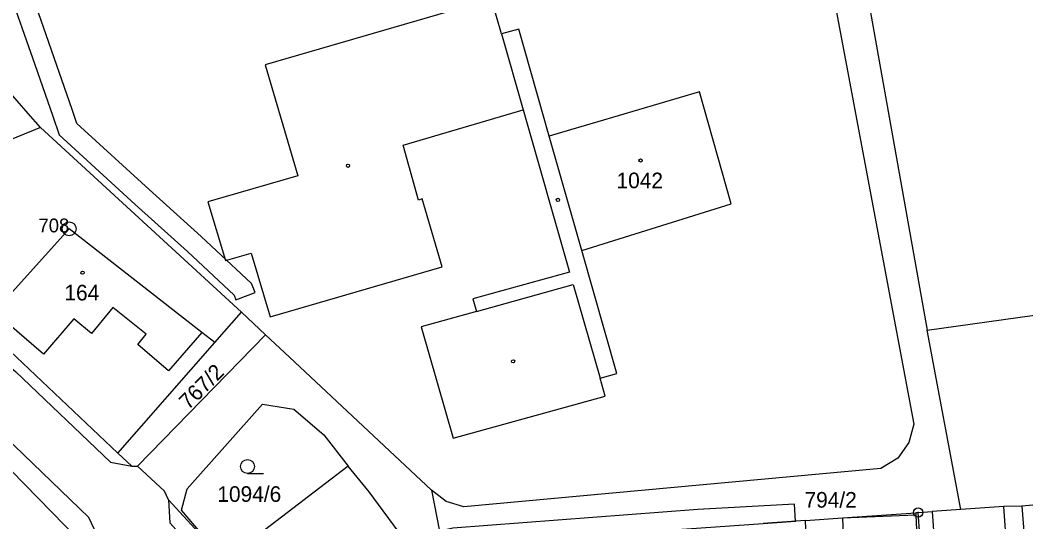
# Model space of a CAD drawing. Extents: x -680203 to -673936, y -1102717 to -1093650.
# Drawn here: x -679039.2 to -678929.8, y -1098095.9 to -1098041.3 of the extents above; entities that cross this region are included whole.
import ezdxf

# ---------------------------------------------------------------- set-up
doc = ezdxf.new("R2010")
doc.units = 0
for name, color, linetype in [('SOxx02xx_Koleje_param další_Popis10', 7, 'Continuous'), ('SOxxxxxx_Koleje_hlavní_body_Popis10', 7, 'Continuous'), ('SOxxxxxx_Koleje_LN_parametry_Popis10', 7, 'Continuous'), ('SOxxxxxx_Koleje_param další_Popis10', 7, 'Continuous'), ('SOxxxxxx_Osa_bod_P', 7, 'Continuous'), ('SOxxxxxx_Staničení_Popis10', 7, 'Continuous'), ('x_prac', 7, 'Continuous')]:
    doc.layers.add(name, color=color, linetype=linetype)

msp = doc.modelspace()

# ---------------------------------------------------------------- linework, layer by layer
at = {"layer": 'SOxx02xx_Koleje_param další_Popis10'}
for centre, radius in [((-679033.84, -1098064.04), 0.75), ((-679033.84, -1098064.04), 0.03), ((-678941.47, -1098094.91), 0.5), ((-678941.47, -1098094.91), 0.0303)]:
    msp.add_circle(centre, radius, dxfattribs=at)
at = {"layer": 'SOxxxxxx_Koleje_hlavní_body_Popis10'}
msp.add_line((-679014.44, -1098090.65), (-679012.69, -1098090.65), dxfattribs=at)
msp.add_circle((-679014.44, -1098089.9), 0.75, dxfattribs=at)
at = {"layer": 'SOxxxxxx_Koleje_LN_parametry_Popis10'}
for points in [[(-679013.62, -1098070.97), (-679013.99, -1098069.98), (-679019.47, -1098064.86), (-679025.15, -1098059.75), (-679033, -1098052.56), (-679033.51, -1098051.05), (-679035.48, -1098045.42), (-679037.77, -1098038.83), (-679032.86, -1098036.85), (-679026.13, -1098034.18), (-679025.79, -1098034.07), (-679026.45, -1098031.95), (-679026.87, -1098032.08), (-679033.68, -1098034.79), (-679040.57, -1098037.55), (-679037.58, -1098046.16), (-679035.61, -1098051.77), (-679034.92, -1098053.82), (-679026.65, -1098061.39), (-679020.97, -1098066.5), (-679015.89, -1098071.24), (-679015.7, -1098071.75)], [(-678993.55, -1098096.94), (-678993.17, -1098098.85), (-678989.82, -1098098.53), (-678975.77, -1098097.32), (-678966.65, -1098096.68), (-678958.32, -1098096.09), (-678954.83, -1098095.85), (-678954.94, -1098094.01), (-678965.46, -1098094.58), (-678992.1, -1098096.61)]]:
    msp.add_lwpolyline(points, close=True, dxfattribs=at)
at = {"layer": 'SOxxxxxx_Koleje_param další_Popis10'}
for centre in [(-678971.68, -1098056.6), (-679003.51, -1098057.17), (-678980.67, -1098060.89), (-679032.38, -1098068.81), (-678985.54, -1098078.45)]:
    msp.add_circle(centre, 0.175, dxfattribs=at)
at = {"layer": 'SOxxxxxx_Staničení_Popis10'}
for p, q in [((-678986.81, -1098042.8), (-678984.44, -1098051.09)), ((-678978.07, -1098066.39), (-678981.62, -1098053.94)), ((-678989.53, -1098073.02), (-678979, -1098070.09)), ((-678979, -1098070.09), (-678976.08, -1098080.28)), ((-679029.1, -1098072.59), (-679031.41, -1098075.44)), ((-679025.48, -1098075.51), (-679029.1, -1098072.59)), ((-679036.64, -1098077.67), (-679041.99, -1098073.08)), ((-679033.35, -1098073.82), (-679036.64, -1098077.67)), ((-679031.41, -1098075.44), (-679033.35, -1098073.82)), ((-679026.37, -1098076.61), (-679025.48, -1098075.51)), ((-679019.4, -1098075.31), (-679023.04, -1098079.5)), ((-679023.04, -1098079.5), (-679026.37, -1098076.61)), ((-678949.71, -1098095.49), (-678941.72, -1098095.15)), ((-678949.71, -1098095.49), (-678949.37, -1098103.64))]:
    msp.add_line(p, q, dxfattribs=at)
at = {"layer": 'x_prac'}
for p, q in [((-678949.3, -1098025.64), (-678940.49, -1098075.07)), ((-679015.1, -1098073.09), (-679036.97, -1098053.01)), ((-678940.49, -1098075.07), (-678868.84, -1098064.93)), ((-679018, -1098076.4), (-679015.1, -1098073.09)), ((-679012.47, -1098075.56), (-679015.1, -1098073.09)), ((-679043.18, -1098074.59), (-679028.53, -1098088.44)), ((-678936.82, -1098094.59), (-678940.49, -1098075.07)), ((-679026.4, -1098089.86), (-679012.47, -1098075.56)), ((-679028.53, -1098088.44), (-679018, -1098076.4)), ((-679032.83, -1098097.86), (-679048.84, -1098081.44)), ((-679006.13, -1098086.45), (-679003.48, -1098089.88)), ((-679027.01, -1098089.85), (-679028.53, -1098088.44)), ((-679027.01, -1098089.85), (-679026.4, -1098089.86)), ((-679001.19, -1098092.65), (-679003.48, -1098089.88)), ((-678997.55, -1098097.62), (-679001.19, -1098092.65)), ((-678994.43, -1098092.48), (-678993.17, -1098098.85)), ((-679023.04, -1098093.52), (-679017.28, -1098099.78)), ((-678941.47, -1098094.91), (-678939.95, -1098094.8)), ((-678936.82, -1098094.59), (-678939.95, -1098094.8)), ((-678932.17, -1098094.27), (-678936.82, -1098094.59)), ((-678930.18, -1098094.21), (-678932.17, -1098094.27)), ((-678928.19, -1098094.04), (-678930.18, -1098094.21)), ((-678953.74, -1098095.77), (-678958.32, -1098096.09)), ((-678941.47, -1098094.91), (-678941.73, -1098094.93))]:
    msp.add_line(p, q, dxfattribs=at)
for points in [[(-679030.78, -1098099.7), (-679030.84, -1098097.29), (-679031.7, -1098095.47), (-679044.94, -1098082.72), (-679051.83, -1098076.96), (-679060.93, -1098069.36), (-679074.87, -1098059.09), (-679132.08, -1098022.23), (-679134.1, -1098021.89), (-679135.11, -1098024.28)], [(-678952.94, -1098026.69), (-678941.93, -1098085.3), (-678942.5, -1098087.3), (-678943.68, -1098088.98), (-678945.53, -1098090.11), (-678990.9, -1098094.3), (-678992.82, -1098093.7), (-678994.43, -1098092.48)], [(-678961.81, -1098061.31), (-678965.28, -1098049.14), (-678976.34, -1098052.39), (-678979.31, -1098053.26), (-678981.62, -1098053.94), (-678984.93, -1098042.31), (-678986.81, -1098042.8), (-678987.9, -1098039.01), (-679012.5, -1098046.17), (-679008.98, -1098058.27), (-679018.74, -1098061.08), (-679016.85, -1098067.48), (-679014.03, -1098066.69), (-679011.99, -1098073.6), (-678993.27, -1098068.17), (-678995.42, -1098060.78), (-678995.85, -1098060.91), (-678997.52, -1098054.92), (-678984.44, -1098051.09), (-678979.39, -1098068.75), (-678989.91, -1098071.67), (-678989.53, -1098073.02), (-678995.54, -1098074.7), (-678992.07, -1098086.81), (-678975.52, -1098082.25), (-678976.08, -1098080.28), (-678974.26, -1098079.77), (-678978.07, -1098066.39), (-678961.81, -1098061.31)], [(-679036.97, -1098053.01), (-679038.29, -1098051.48), (-679040.7, -1098048.71)], [(-679036.97, -1098053.01), (-679047.46, -1098057.28), (-679050.05, -1098058.32), (-679052.75, -1098060.31), (-679053.57, -1098061.88), (-679052.38, -1098065)], [(-679018, -1098076.4), (-679019.4, -1098075.31), (-679033.84, -1098064.04), (-679041.99, -1098073.08), (-679043.18, -1098074.59)], [(-679055.12, -1098066.38), (-679046.27, -1098073.93), (-679039.67, -1098079.55), (-679029.35, -1098089.42), (-679027.01, -1098089.85)], [(-679012.47, -1098075.56), (-679009.86, -1098078), (-678994.43, -1098092.48)], [(-679017.28, -1098099.78), (-679021.63, -1098094.65), (-679021.01, -1098092.35), (-679012.8, -1098083.12), (-679009.4, -1098083.68), (-679006.13, -1098086.45)], [(-679023.04, -1098093.52), (-679023.46, -1098092.59), (-679026.4, -1098089.86)], [(-679003.48, -1098089.88), (-679013.22, -1098097.31), (-679010.83, -1098100.43)], [(-679023.04, -1098093.52), (-679022.88, -1098096.05), (-679013.25, -1098106.74), (-678993.23, -1098131.26), (-678988.29, -1098137.71), (-678983.81, -1098144.52), (-678980.9, -1098144.91)], [(-678939.95, -1098094.8), (-678939.46, -1098101.95), (-678931.66, -1098101.43), (-678932.17, -1098094.27)], [(-678930.18, -1098094.21), (-678928.64, -1098113.84), (-678927.37, -1098117.46), (-678926.27, -1098119.62), (-678926.41, -1098121.88), (-678927.4, -1098124.49), (-678925.48, -1098125.34), (-678928.98, -1098131.67), (-678933.2, -1098137.26), (-678934.59, -1098136.65)], [(-678941.73, -1098094.93), (-678941.72, -1098095.15), (-678941.38, -1098103.3), (-678949.37, -1098103.64), (-678953.4, -1098103.76), (-678953.74, -1098095.77)], [(-678953.74, -1098095.77), (-678949.71, -1098095.49), (-678941.73, -1098094.93)], [(-678929.85, -1098104), (-678940.76, -1098104.78), (-678941.47, -1098094.91)]]:
    msp.add_lwpolyline(points, dxfattribs=at)

# ---------------------------------------------------------------- texts
at = {"layer": 'SOxx02xx_Koleje_param další_Popis10'}
msp.add_text('708', height=1.5, dxfattribs=at).set_placement((-679037.18, -1098064.42))
at = {"layer": 'SOxxxxxx_Osa_bod_P'}
for s, p in [('1042', (-678974.29, -1098059.62)), ('164', (-679034.36, -1098071.83)), ('1094/6', (-679017.72, -1098093.75)), ('794/2', (-678953.84, -1098094.38))]:
    msp.add_text(s, height=1.7, dxfattribs=at).set_placement(p)
msp.add_text('767/2', height=1.7, rotation=45, dxfattribs=at).set_placement((-679020.87, -1098083.81))

doc.saveas('drawing.dxf')
